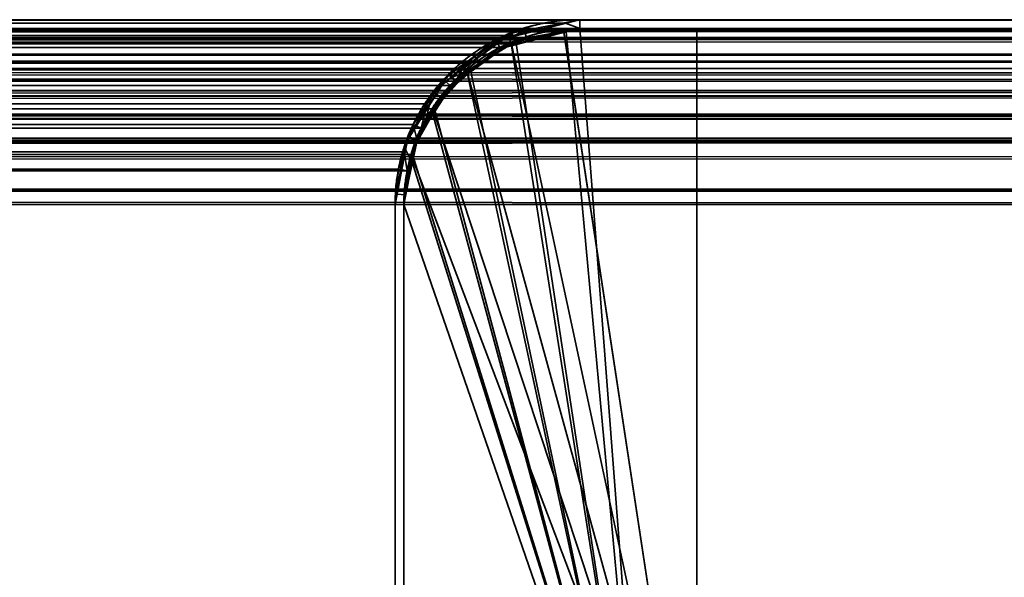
# Model space of a CAD drawing. Header units: millimetres. Extents: x -603 to 3703, y -121 to 193.
# Tile 735 of 1056: x 1967 to 1983, y 184 to 193. Entities that reach past the tile are written whole.
import ezdxf

# ---------------------------------------------------------------- set-up
doc = ezdxf.new("R2010")
doc.units = ezdxf.units.MM
doc.layers.add('152', color=7, linetype='Continuous', true_color=0xffffff)

# ---------------------------------------------------------------- blocks, each defined once
blk = doc.blocks.new('UG_SURFACE_100')
at = {"layer": '152', "color": 7, "linetype": 'Continuous', "lineweight": 35}
for points in [[(968.95, 193.234, 2078.3), (2031.058, 193.293, 2078.308), (2030.15, 193.45, 2077.4)], [(2030.15, 193.45, 2077.4), (969.85, 193.45, 2077.4), (968.95, 193.234, 2078.3)], [(2030.15, 193.45, 2077.4), (1976.15, 193.45, 2023.4), (1023.85, 193.45, 2023.4), (969.85, 193.45, 2077.4)], [(1024.098, 193.407, 2023.152), (1023.85, 193.45, 2023.4), (1976.15, 193.45, 2023.4)], [(1976.15, 193.45, 2023.4), (1975.905, 193.391, 2023.155), (1024.098, 193.407, 2023.152)], [(1024.908, 193.267, 2022.342), (1024.098, 193.407, 2023.152), (1975.905, 193.391, 2023.155)], [(1024.908, 193.267, 2022.342), (1975.905, 193.391, 2023.155), (1975.014, 193.178, 2022.264)], [(1976.15, 193.3, 2023.4), (1975.052, 193.037, 2022.302), (1975.014, 193.178, 2022.264), (1975.905, 193.391, 2023.155)], [(1975.905, 193.391, 2023.155), (1976.15, 193.45, 2023.4), (1976.15, 193.3, 2023.4)], [(2030.15, 193.3, 2077.4), (1976.15, 193.3, 2023.4), (1976.15, 193.45, 2023.4), (2030.15, 193.45, 2077.4)], [(968.121, 192.879, 2079.129), (2031.878, 192.864, 2079.129), (2031.208, 193.267, 2078.458)], [(968.422, 193.108, 2078.828), (968.121, 192.879, 2079.129), (2031.208, 193.267, 2078.458)], [(968.422, 193.108, 2078.828), (2031.208, 193.267, 2078.458), (2031.058, 193.293, 2078.308)], [(2031.058, 193.293, 2078.308), (968.95, 193.234, 2078.3), (968.422, 193.108, 2078.828)], [(968.752, 193.037, 2078.498), (969.85, 193.3, 2077.4), (2030.15, 193.3, 2077.4)], [(2030.15, 193.3, 2077.4), (2031.157, 193.126, 2078.407), (968.752, 193.037, 2078.498)], [(2030.15, 193.3, 2077.4), (969.85, 193.3, 2077.4), (1023.85, 193.3, 2023.4), (1976.15, 193.3, 2023.4)], [(1976.15, 193.3, 2023.4), (1023.85, 193.3, 2023.4), (1024.857, 193.126, 2022.393)], [(1024.857, 193.126, 2022.393), (1975.052, 193.037, 2022.302), (1976.15, 193.3, 2023.4)], [(1975.014, 193.178, 2022.264), (1024.988, 193.219, 2022.262), (1024.908, 193.267, 2022.342)], [(1024.988, 193.219, 2022.262), (1975.014, 193.178, 2022.264), (1974.722, 193.108, 2021.972)], [(1974.722, 193.108, 2021.972), (1025.813, 192.724, 2021.437), (1024.988, 193.219, 2022.262)], [(1975.052, 193.037, 2022.302), (1974.79, 192.974, 2022.04), (1974.722, 193.108, 2021.972), (1975.014, 193.178, 2022.264)], [(2032.261, 192.403, 2079.511), (967.735, 192.401, 2079.515), (968.49, 192.974, 2078.76)], [(2032.171, 192.518, 2079.421), (968.49, 192.974, 2078.76), (968.752, 193.037, 2078.498)], [(2032.171, 192.518, 2079.421), (2032.261, 192.403, 2079.511), (968.49, 192.974, 2078.76)], [(2031.157, 193.126, 2078.407), (2031.249, 193.071, 2078.499), (968.752, 193.037, 2078.498)], [(968.752, 193.037, 2078.498), (2031.249, 193.071, 2078.499), (2032.171, 192.518, 2079.421)], [(1024.857, 193.126, 2022.393), (1024.949, 193.071, 2022.301), (1975.052, 193.037, 2022.302)], [(1974.79, 192.974, 2022.04), (1024.949, 193.071, 2022.301), (1025.871, 192.518, 2021.379)], [(1974.79, 192.974, 2022.04), (1975.052, 193.037, 2022.302), (1024.949, 193.071, 2022.301)], [(1974.722, 193.108, 2021.972), (1974.195, 192.708, 2021.445), (1025.813, 192.724, 2021.437)], [(1025.871, 192.518, 2021.379), (1974.035, 192.401, 2021.285), (1974.79, 192.974, 2022.04)], [(1974.195, 192.708, 2021.445), (1974.722, 193.108, 2021.972), (1974.79, 192.974, 2022.04), (1974.035, 192.401, 2021.285)], [(2031.878, 192.864, 2079.129), (968.121, 192.879, 2079.129), (967.529, 192.43, 2079.721)], [(967.529, 192.43, 2079.721), (2032.272, 192.628, 2079.522), (2031.878, 192.864, 2079.129)], [(1025.972, 192.628, 2021.278), (1025.813, 192.724, 2021.437), (1974.195, 192.708, 2021.445)], [(1025.972, 192.628, 2021.278), (1974.195, 192.708, 2021.445), (1973.829, 192.43, 2021.079)], [(1974.035, 192.401, 2021.285), (1973.94, 192.329, 2021.19), (1973.829, 192.43, 2021.079), (1974.195, 192.708, 2021.445)], [(967.529, 192.43, 2079.721), (2032.585, 192.234, 2079.835), (2032.272, 192.628, 2079.522)], [(1025.871, 192.518, 2021.379), (1025.962, 192.403, 2021.288), (1974.035, 192.401, 2021.285)], [(1973.829, 192.43, 2021.079), (1026.458, 192.018, 2020.792), (1025.972, 192.628, 2021.278)], [(967.146, 191.599, 2080.104), (967.64, 192.329, 2079.61), (2032.763, 191.773, 2080.014)], [(967.529, 192.43, 2079.721), (967.408, 192.25, 2079.842), (2032.585, 192.234, 2079.835)], [(2032.763, 191.773, 2080.014), (967.64, 192.329, 2079.61), (967.735, 192.401, 2079.515)], [(967.735, 192.401, 2079.515), (2032.261, 192.403, 2079.511), (2032.763, 191.773, 2080.014)], [(1025.962, 192.403, 2021.288), (1973.446, 191.599, 2020.696), (1973.94, 192.329, 2021.19)], [(1973.446, 191.599, 2020.696), (1025.962, 192.403, 2021.288), (1026.464, 191.773, 2020.787)], [(1973.94, 192.329, 2021.19), (1974.035, 192.401, 2021.285), (1025.962, 192.403, 2021.288)], [(1973.829, 192.43, 2021.079), (1973.547, 192.014, 2020.797), (1026.458, 192.018, 2020.792)], [(1973.547, 192.014, 2020.797), (1973.829, 192.43, 2021.079), (1973.94, 192.329, 2021.19), (1973.446, 191.599, 2020.696)], [(2032.585, 192.234, 2079.835), (967.408, 192.25, 2079.842), (967.011, 191.664, 2080.239)], [(967.011, 191.664, 2080.239), (2032.894, 191.847, 2080.144), (2032.585, 192.234, 2079.835)], [(1026.594, 191.847, 2020.656), (1026.458, 192.018, 2020.792), (1973.547, 192.014, 2020.797)], [(1026.594, 191.847, 2020.656), (1973.547, 192.014, 2020.797), (1973.311, 191.664, 2020.561)], [(1973.446, 191.599, 2020.696), (1973.311, 191.664, 2020.561), (1973.547, 192.014, 2020.797)], [(966.933, 191.429, 2080.317), (2033.067, 191.426, 2080.317), (2032.894, 191.847, 2080.144)], [(967.011, 191.664, 2080.239), (966.933, 191.429, 2080.317), (2032.894, 191.847, 2080.144)], [(1973.311, 191.664, 2020.561), (1026.858, 191.203, 2020.392), (1026.594, 191.847, 2020.656)], [(2032.763, 191.773, 2080.014), (967.077, 191.392, 2080.173), (967.146, 191.599, 2080.104)], [(2032.763, 191.773, 2080.014), (2032.921, 191.388, 2080.171), (967.077, 191.392, 2080.173)], [(1026.464, 191.773, 2020.787), (1973.377, 191.392, 2020.627), (1973.446, 191.599, 2020.696)], [(1026.464, 191.773, 2020.787), (1026.621, 191.388, 2020.628), (1973.377, 191.392, 2020.627)], [(1973.311, 191.664, 2020.561), (1973.155, 191.194, 2020.405), (1026.858, 191.203, 2020.392)], [(1973.155, 191.194, 2020.405), (1973.311, 191.664, 2020.561), (1973.377, 191.392, 2020.627), (1973.205, 190.871, 2020.455)], [(1973.311, 191.664, 2020.561), (1973.446, 191.599, 2020.696), (1973.377, 191.392, 2020.627)], [(2033.067, 191.426, 2080.317), (966.933, 191.429, 2080.317), (966.758, 190.9, 2080.492)], [(966.758, 190.9, 2080.492), (2033.19, 191.124, 2080.44), (2033.067, 191.426, 2080.317)], [(966.905, 190.871, 2080.345), (967.077, 191.392, 2080.173), (2032.921, 191.388, 2080.171)], [(2032.921, 191.388, 2080.171), (2033.046, 191.085, 2080.296), (966.905, 190.871, 2080.345)], [(1973.205, 190.871, 2020.455), (1973.377, 191.392, 2020.627), (1026.621, 191.388, 2020.628)], [(1973.205, 190.871, 2020.455), (1026.621, 191.388, 2020.628), (1026.745, 191.085, 2020.504)], [(966.758, 190.9, 2080.492), (2033.267, 190.545, 2080.517), (2033.19, 191.124, 2080.44)], [(1026.89, 191.124, 2020.36), (1026.858, 191.203, 2020.392), (1973.155, 191.194, 2020.405)], [(1026.89, 191.124, 2020.36), (1973.155, 191.194, 2020.405), (1973.058, 190.9, 2020.308)], [(1973.058, 190.9, 2020.308), (1027, 190.3, 2020.25), (1026.89, 191.124, 2020.36)], [(1973.205, 190.871, 2020.455), (1973.058, 190.9, 2020.308), (1973.155, 191.194, 2020.405)], [(2033.046, 191.085, 2080.296), (2033.15, 190.3, 2080.4), (966.905, 190.871, 2080.345)], [(1026.745, 191.085, 2020.504), (1973.15, 190.3, 2020.4), (1973.205, 190.871, 2020.455)], [(1026.745, 191.085, 2020.504), (1026.85, 190.3, 2020.4), (1973.15, 190.3, 2020.4)], [(966.758, 190.9, 2080.492), (966.724, 190.548, 2080.526), (2033.267, 190.545, 2080.517)], [(2033.15, 190.3, 2080.4), (966.85, 190.3, 2080.4), (966.905, 190.871, 2080.345)], [(1973.058, 190.9, 2020.308), (1973, 190.3, 2020.25), (1027, 190.3, 2020.25)], [(1973, 190.3, 2020.25), (1973.058, 190.9, 2020.308), (1973.205, 190.871, 2020.455), (1973.15, 190.3, 2020.4)], [(2033.267, 190.545, 2080.517), (966.724, 190.548, 2080.526), (966.7, 190.3, 2080.55)], [(966.7, 190.3, 2080.55), (2033.3, 190.3, 2080.55), (2033.267, 190.545, 2080.517)], [(966.7, 190.3, 2080.55), (966.7, 174.45, 2080.55), (2033.3, 174.45, 2080.55), (2033.3, 190.3, 2080.55)], [(2033.15, 190.3, 2080.4), (2033.15, 174.45, 2080.4), (966.85, 174.45, 2080.4), (966.85, 190.3, 2080.4)], [(1973.15, 152.3, 2020.4), (1973.15, 190.3, 2020.4), (1026.85, 190.3, 2020.4), (1026.85, 152.3, 2020.4)], [(1027, 152.3, 2020.25), (1027, 190.3, 2020.25), (1973, 190.3, 2020.25), (1973, 152.3, 2020.25)], [(1973.15, 190.3, 2020.4), (1973.15, 152.3, 2020.4), (1973, 152.3, 2020.25), (1973, 190.3, 2020.25)]]:
    blk.add_3dface(points, dxfattribs=at)
blk = doc.blocks.new('UG_SURFACE_101')
at = {"layer": '152', "color": 14, "linetype": 'Continuous', "lineweight": 35}
for points in [[(1021.85, 193.3, 2025.4), (1021.85, 178.3, 2025.4), (1978.15, 178.3, 2025.4), (1978.15, 193.3, 2025.4)], [(1978.15, 193.3, 2025.4), (1976.15, 193.3, 2023.4), (1023.85, 193.3, 2023.4), (1021.85, 193.3, 2025.4)], [(1024.086, 193.259, 2023.164), (1023.85, 193.3, 2023.4), (1976.15, 193.3, 2023.4)], [(1976.15, 193.3, 2023.4), (1975.917, 193.244, 2023.167), (1024.086, 193.259, 2023.164)], [(1024.857, 193.126, 2022.393), (1024.086, 193.259, 2023.164), (1975.917, 193.244, 2023.167)], [(1024.857, 193.126, 2022.393), (1975.917, 193.244, 2023.167), (1975.068, 193.041, 2022.318)], [(1977.3, 178.3, 2024.55), (1975.068, 193.041, 2022.318), (1975.917, 193.244, 2023.167)], [(1977.3, 178.3, 2024.55), (1975.917, 193.244, 2023.167), (1976.15, 193.3, 2023.4)], [(1976.15, 193.3, 2023.4), (1978.15, 193.3, 2025.4), (1978.15, 178.3, 2025.4), (1977.3, 178.3, 2024.55)], [(1975.068, 193.041, 2022.318), (1024.934, 193.08, 2022.316), (1024.857, 193.126, 2022.393)], [(1024.934, 193.08, 2022.316), (1975.068, 193.041, 2022.318), (1974.79, 192.974, 2022.04)], [(1974.79, 192.974, 2022.04), (1025.72, 192.608, 2021.531), (1024.934, 193.08, 2022.316)], [(1974.79, 192.974, 2022.04), (1974.288, 192.593, 2021.538), (1025.72, 192.608, 2021.531)], [(1974.288, 192.593, 2021.538), (1974.79, 192.974, 2022.04), (1975.068, 193.041, 2022.318), (1977.3, 178.3, 2024.55)], [(1025.871, 192.518, 2021.379), (1025.72, 192.608, 2021.531), (1974.288, 192.593, 2021.538)], [(1025.871, 192.518, 2021.379), (1974.288, 192.593, 2021.538), (1973.94, 192.329, 2021.19)], [(1973.94, 192.329, 2021.19), (1026.334, 191.936, 2020.916), (1025.871, 192.518, 2021.379)], [(1973.671, 191.932, 2020.921), (1973.94, 192.329, 2021.19), (1974.288, 192.593, 2021.538), (1977.3, 178.3, 2024.55)], [(1973.94, 192.329, 2021.19), (1973.671, 191.932, 2020.921), (1026.334, 191.936, 2020.916)], [(1026.464, 191.773, 2020.787), (1026.334, 191.936, 2020.916), (1973.671, 191.932, 2020.921)], [(1026.464, 191.773, 2020.787), (1973.671, 191.932, 2020.921), (1973.446, 191.599, 2020.696)], [(1973.298, 191.152, 2020.548), (1973.446, 191.599, 2020.696), (1973.671, 191.932, 2020.921), (1977.3, 178.3, 2024.55)], [(1973.446, 191.599, 2020.696), (1026.715, 191.16, 2020.535), (1026.464, 191.773, 2020.787)], [(1973.446, 191.599, 2020.696), (1973.298, 191.152, 2020.548), (1026.715, 191.16, 2020.535)], [(1026.745, 191.085, 2020.504), (1026.715, 191.16, 2020.535), (1973.298, 191.152, 2020.548)], [(1026.745, 191.085, 2020.504), (1973.298, 191.152, 2020.548), (1973.205, 190.871, 2020.455)], [(1977.3, 178.3, 2024.55), (1973.15, 190.3, 2020.4), (1973.205, 190.871, 2020.455), (1973.298, 191.152, 2020.548)], [(1973.205, 190.871, 2020.455), (1026.85, 190.3, 2020.4), (1026.745, 191.085, 2020.504)], [(1973.205, 190.871, 2020.455), (1973.15, 190.3, 2020.4), (1026.85, 190.3, 2020.4)], [(1026.85, 152.15, 2020.4), (1026.85, 190.3, 2020.4), (1973.15, 190.3, 2020.4), (1973.15, 152.15, 2020.4)], [(1973.15, 152.15, 2020.4), (1973.15, 190.3, 2020.4), (1977.3, 178.3, 2024.55)]]:
    blk.add_3dface(points, dxfattribs=at)
blk = doc.blocks.new('UG_SURFACE_102')
at = {"layer": '152', "color": 14, "linetype": 'Continuous', "lineweight": 35}
for points in [[(968.49, 192.974, 2078.76), (2031.157, 193.126, 2078.407), (2031.014, 193.151, 2078.264)], [(2031.014, 193.151, 2078.264), (968.993, 193.095, 2078.257), (968.49, 192.974, 2078.76)], [(968.993, 193.095, 2078.257), (2031.014, 193.151, 2078.264), (2030.15, 193.3, 2077.4)], [(2030.15, 193.3, 2077.4), (969.85, 193.3, 2077.4), (968.993, 193.095, 2078.257)], [(2030.15, 193.3, 2077.4), (2028.15, 193.3, 2075.4), (971.85, 193.3, 2075.4), (969.85, 193.3, 2077.4)], [(2028.15, 174.45, 2075.4), (971.85, 174.45, 2075.4), (971.85, 193.3, 2075.4), (2028.15, 193.3, 2075.4)], [(968.203, 192.756, 2079.047), (2031.796, 192.742, 2079.046), (2031.157, 193.126, 2078.407)], [(968.49, 192.974, 2078.76), (968.203, 192.756, 2079.047), (2031.157, 193.126, 2078.407)], [(2031.796, 192.742, 2079.046), (968.203, 192.756, 2079.047), (967.64, 192.329, 2079.61)], [(967.64, 192.329, 2079.61), (2032.171, 192.518, 2079.421), (2031.796, 192.742, 2079.046)], [(967.64, 192.329, 2079.61), (2032.47, 192.142, 2079.719), (2032.171, 192.518, 2079.421)], [(967.64, 192.329, 2079.61), (967.524, 192.158, 2079.726), (2032.47, 192.142, 2079.719)], [(2032.47, 192.142, 2079.719), (967.524, 192.158, 2079.726), (967.146, 191.599, 2080.104)], [(967.146, 191.599, 2080.104), (2032.763, 191.773, 2080.014), (2032.47, 192.142, 2079.719)], [(967.072, 191.376, 2080.178), (2032.928, 191.372, 2080.178), (2032.763, 191.773, 2080.014)], [(967.146, 191.599, 2080.104), (967.072, 191.376, 2080.178), (2032.763, 191.773, 2080.014)], [(2032.928, 191.372, 2080.178), (967.072, 191.376, 2080.178), (966.905, 190.871, 2080.345)], [(966.905, 190.871, 2080.345), (2033.046, 191.085, 2080.296), (2032.928, 191.372, 2080.178)], [(966.905, 190.871, 2080.345), (2033.119, 190.533, 2080.369), (2033.046, 191.085, 2080.296)], [(966.905, 190.871, 2080.345), (966.873, 190.537, 2080.377), (2033.119, 190.533, 2080.369)], [(2033.119, 190.533, 2080.369), (966.873, 190.537, 2080.377), (966.85, 190.3, 2080.4)], [(966.85, 190.3, 2080.4), (2033.15, 190.3, 2080.4), (2033.119, 190.533, 2080.369)], [(966.85, 190.3, 2080.4), (966.85, 174.45, 2080.4), (2033.15, 174.45, 2080.4), (2033.15, 190.3, 2080.4)]]:
    blk.add_3dface(points, dxfattribs=at)
blk = doc.blocks.new('UG_SURFACE_103')
at = {"layer": '152', "color": 41, "linetype": 'Continuous', "lineweight": 35}
for points in [[(971.85, 193.3, 2075.4), (971.85, 178.3, 2075.4), (2028.15, 178.3, 2075.4), (2028.15, 193.3, 2075.4)], [(2028.15, 193.3, 2075.4), (1978.15, 193.3, 2025.4), (1021.85, 193.3, 2025.4), (971.85, 193.3, 2075.4)], [(1021.85, 178.3, 2025.4), (1021.85, 193.3, 2025.4), (1978.15, 193.3, 2025.4), (1978.15, 178.3, 2025.4)], [(1978.15, 193.3, 2025.4), (2028.15, 193.3, 2075.4), (2028.15, 178.3, 2075.4), (1978.15, 178.3, 2025.4)]]:
    blk.add_3dface(points, dxfattribs=at)
blk = doc.blocks.new('UG_SURFACE_104')
at = {"layer": '152', "color": 14, "linetype": 'Continuous', "lineweight": 35}
for points in [[(1978.15, 178.3, -5.75), (1974.983, 193.059, -5.75), (1975.002, 193.072, -5.75), (1975.88, 193.246, -5.75)], [(1975.88, 193.246, -5.75), (1975.002, 193.072, -5.75), (1974.988, 193.003, 2022.238)], [(1974.988, 193.003, 2022.238), (1975.879, 193.231, 2023.129), (1975.88, 193.246, -5.75)], [(1975.879, 193.231, 2023.129), (1974.988, 193.003, 2022.238), (1977.3, 178.3, 2024.55), (1978.15, 178.3, 2025.4)], [(1976.15, 193.3, -5.75), (1975.88, 193.246, -5.75), (1975.879, 193.231, 2023.129)], [(1975.879, 193.231, 2023.129), (1976.15, 193.3, 2023.4), (1976.15, 193.3, -5.75)], [(1978.15, 178.3, 2025.4), (1978.15, 193.3, 2025.4), (1976.15, 193.3, 2023.4), (1975.879, 193.231, 2023.129)], [(1975.88, 193.246, -5.75), (1976.15, 193.3, -5.75), (1978.15, 193.3, -5.75), (1978.15, 178.3, -5.75)], [(1978.15, 193.3, 2025.4), (1978.15, 193.3, -5.75), (1976.15, 193.3, -5.75), (1976.15, 193.3, 2023.4)], [(1978.15, 193.3, 2025.4), (1978.15, 178.3, 2025.4), (1978.15, 178.3, -5.75), (1978.15, 193.3, -5.75)], [(1974.983, 193.059, -5.75), (1974.229, 192.555, -5.75), (1974.237, 192.521, 2021.487)], [(1974.229, 192.555, -5.75), (1974.983, 193.059, -5.75), (1978.15, 178.3, -5.75)], [(1974.237, 192.521, 2021.487), (1974.711, 192.933, 2021.961), (1974.983, 193.059, -5.75)], [(1977.3, 178.3, 2024.55), (1974.988, 193.003, 2022.238), (1974.711, 192.933, 2021.961), (1974.237, 192.521, 2021.487)], [(1974.711, 192.933, 2021.961), (1974.988, 193.003, 2022.238), (1974.983, 193.059, -5.75)], [(1975.002, 193.072, -5.75), (1974.983, 193.059, -5.75), (1974.988, 193.003, 2022.238)], [(1974.229, 192.555, -5.75), (1974.029, 192.421, -5.75), (1973.636, 191.882, 2020.886)], [(1973.636, 191.882, 2020.886), (1973.748, 192.097, 2020.998), (1974.229, 192.555, -5.75)], [(1977.3, 178.3, 2024.55), (1974.237, 192.521, 2021.487), (1973.748, 192.097, 2020.998), (1973.636, 191.882, 2020.886)], [(1973.662, 191.873, -5.75), (1974.029, 192.421, -5.75), (1974.229, 192.555, -5.75), (1978.15, 178.3, -5.75)], [(1973.748, 192.097, 2020.998), (1974.237, 192.521, 2021.487), (1974.229, 192.555, -5.75)], [(1974.029, 192.421, -5.75), (1973.662, 191.873, -5.75), (1973.636, 191.882, 2020.886)], [(1973.636, 191.882, 2020.886), (1973.298, 191.232, 2020.548), (1973.274, 191.077, 2020.524), (1977.3, 178.3, 2024.55)], [(1973.298, 191.232, 2020.548), (1973.636, 191.882, 2020.886), (1973.662, 191.873, -5.75)], [(1973.298, 191.232, 2020.548), (1973.662, 191.873, -5.75), (1973.378, 191.448, -5.75)], [(1973.304, 191.073, -5.75), (1973.378, 191.448, -5.75), (1973.662, 191.873, -5.75), (1978.15, 178.3, -5.75)], [(1973.378, 191.448, -5.75), (1973.304, 191.073, -5.75), (1973.274, 191.077, 2020.524)], [(1973.274, 191.077, 2020.524), (1973.298, 191.232, 2020.548), (1973.378, 191.448, -5.75)], [(1973.15, 190.3, 2020.4), (1973.274, 191.077, 2020.524), (1973.304, 191.073, -5.75)], [(1973.274, 191.077, 2020.524), (1973.15, 190.3, 2020.4), (1977.3, 178.3, 2024.55)], [(1973.304, 191.073, -5.75), (1973.15, 190.3, -5.75), (1973.15, 190.3, 2020.4)], [(1978.15, 178.3, -5.75), (1977.3, 178.3, -5.75), (1973.15, 190.3, -5.75), (1973.304, 191.073, -5.75)], [(1973.15, 152.15, 2020.4), (1973.15, 190.3, 2020.4), (1973.15, 190.3, -5.75), (1973.15, 152.15, -5.75)], [(1973.15, 152.15, -5.75), (1973.15, 190.3, -5.75), (1977.3, 178.3, -5.75)], [(1977.3, 178.3, 2024.55), (1973.15, 190.3, 2020.4), (1973.15, 152.15, 2020.4)]]:
    blk.add_3dface(points, dxfattribs=at)
blk = doc.blocks.new('UG_SURFACE_105')
at = {"layer": '152', "color": 7, "linetype": 'Continuous', "lineweight": 35}
for points in [[(1976.15, 193.45, 2023.4), (1975, 193.156, 2022.25), (1975.143, 193.126, 2022.393), (1976.15, 193.3, 2023.4)], [(1976.15, 193.45, -5.75), (1975.204, 193.263, -5.75), (1975, 193.156, 2022.25)], [(1975, 193.156, 2022.25), (1976.15, 193.45, 2023.4), (1976.15, 193.45, -5.75)], [(1976.15, 193.3, -5.75), (1975.251, 193.114, -5.75), (1975.204, 193.263, -5.75), (1976.15, 193.45, -5.75)], [(2030.15, 193.45, 2077.4), (2030.15, 193.45, -5.75), (1976.15, 193.45, -5.75), (1976.15, 193.45, 2023.4)], [(1976.15, 193.45, -5.75), (2030.15, 193.45, -5.75), (2030.15, 193.3, -5.75), (1976.15, 193.3, -5.75)], [(1976.15, 193.3, 2023.4), (2030.15, 193.3, 2077.4), (2030.15, 193.45, 2077.4), (1976.15, 193.45, 2023.4)], [(1974.992, 193.221, -5.75), (1974.951, 193.213, -5.75), (1973.949, 192.466, 2021.199)], [(1973.949, 192.466, 2021.199), (1974.639, 193.064, 2021.889), (1974.992, 193.221, -5.75)], [(1974.951, 193.213, -5.75), (1974.364, 192.822, -5.75), (1973.949, 192.466, 2021.199)], [(1974.129, 192.518, 2021.379), (1975.051, 193.071, 2022.301), (1975, 193.156, 2022.25), (1974.639, 193.064, 2021.889)], [(1974.97, 193.055, -5.75), (1974.448, 192.704, -5.75), (1974.364, 192.822, -5.75), (1974.951, 193.213, -5.75)], [(1974.639, 193.064, 2021.889), (1975, 193.156, 2022.25), (1974.992, 193.221, -5.75)], [(1975.049, 193.072, -5.75), (1974.97, 193.055, -5.75), (1974.951, 193.213, -5.75), (1974.992, 193.221, -5.75)], [(1974.992, 193.221, -5.75), (1975.204, 193.263, -5.75), (1975.251, 193.114, -5.75), (1975.049, 193.072, -5.75)], [(1975.204, 193.263, -5.75), (1974.992, 193.221, -5.75), (1975, 193.156, 2022.25)], [(1975.051, 193.071, 2022.301), (1975.143, 193.126, 2022.393), (1975, 193.156, 2022.25)], [(1975.251, 193.114, -5.75), (1976.15, 193.3, 2023.4), (1975.143, 193.126, 2022.393)], [(1975.251, 193.114, -5.75), (1976.15, 193.3, -5.75), (1976.15, 193.3, 2023.4)], [(2030.15, 193.3, 2077.4), (1976.15, 193.3, 2023.4), (1976.15, 193.3, -5.75), (2030.15, 193.3, -5.75)], [(1974.639, 193.064, 2021.889), (1973.949, 192.466, 2021.199), (1974.129, 192.518, 2021.379)], [(1974.448, 192.704, -5.75), (1975.051, 193.071, 2022.301), (1974.129, 192.518, 2021.379)], [(1975.051, 193.071, 2022.301), (1974.448, 192.704, -5.75), (1974.97, 193.055, -5.75)], [(1974.97, 193.055, -5.75), (1975.049, 193.072, -5.75), (1975.051, 193.071, 2022.301)], [(1975.143, 193.126, 2022.393), (1975.049, 193.072, -5.75), (1975.251, 193.114, -5.75)], [(1975.143, 193.126, 2022.393), (1975.051, 193.071, 2022.301), (1975.049, 193.072, -5.75)], [(1973.923, 192.527, -5.75), (1974.364, 192.822, -5.75), (1974.448, 192.704, -5.75), (1974.029, 192.421, -5.75)], [(1974.364, 192.822, -5.75), (1973.923, 192.527, -5.75), (1973.949, 192.466, 2021.199)], [(1974.129, 192.518, 2021.379), (1974.029, 192.421, -5.75), (1974.448, 192.704, -5.75)], [(1973.923, 192.527, -5.75), (1973.699, 192.185, -5.75), (1973.24, 191.44, 2020.49)], [(1973.24, 191.44, 2020.49), (1973.628, 192.187, 2020.878), (1973.923, 192.527, -5.75)], [(1973.949, 192.466, 2021.199), (1973.628, 192.187, 2020.878), (1973.536, 191.773, 2020.787), (1974.039, 192.404, 2021.289)], [(1973.628, 192.187, 2020.878), (1973.949, 192.466, 2021.199), (1973.923, 192.527, -5.75)], [(1974.029, 192.421, -5.75), (1973.816, 192.095, -5.75), (1973.699, 192.185, -5.75), (1973.923, 192.527, -5.75)], [(1974.039, 192.404, 2021.289), (1974.129, 192.518, 2021.379), (1973.949, 192.466, 2021.199)], [(1974.129, 192.518, 2021.379), (1974.039, 192.404, 2021.289), (1974.029, 192.421, -5.75)], [(1973.816, 192.095, -5.75), (1974.039, 192.404, 2021.289), (1973.536, 191.773, 2020.787)], [(1973.816, 192.095, -5.75), (1974.029, 192.421, -5.75), (1974.039, 192.404, 2021.289)], [(1973.223, 191.458, -5.75), (1973.699, 192.185, -5.75), (1973.816, 192.095, -5.75), (1973.364, 191.402, -5.75)], [(1973.699, 192.185, -5.75), (1973.223, 191.458, -5.75), (1973.24, 191.44, 2020.49)], [(1973.379, 191.389, 2020.629), (1973.536, 191.773, 2020.787), (1973.628, 192.187, 2020.878), (1973.24, 191.44, 2020.49)], [(1973.536, 191.773, 2020.787), (1973.364, 191.402, -5.75), (1973.816, 192.095, -5.75)], [(1973.536, 191.773, 2020.787), (1973.379, 191.389, 2020.629), (1973.364, 191.402, -5.75)], [(1973.223, 191.458, -5.75), (1973.217, 191.45, -5.75), (1973, 190.3, 2020.25)], [(1973, 190.3, 2020.25), (1973.156, 191.279, 2020.406), (1973.223, 191.458, -5.75)], [(1973.156, 191.279, 2020.406), (1973.24, 191.44, 2020.49), (1973.223, 191.458, -5.75)], [(1973.364, 191.402, -5.75), (1973.36, 191.396, -5.75), (1973.217, 191.45, -5.75), (1973.223, 191.458, -5.75)], [(1973, 190.3, 2020.25), (1973.217, 191.45, -5.75), (1973.204, 191.379, -5.75)], [(1973, 190.3, 2020.25), (1973.204, 191.379, -5.75), (1973.032, 190.472, -5.75)], [(1973.347, 191.327, -5.75), (1973.181, 190.463, -5.75), (1973.032, 190.472, -5.75), (1973.204, 191.379, -5.75)], [(1973.24, 191.44, 2020.49), (1973.156, 191.279, 2020.406), (1973.255, 191.085, 2020.504), (1973.379, 191.389, 2020.629)], [(1973.379, 191.389, 2020.629), (1973.181, 190.463, -5.75), (1973.347, 191.327, -5.75)], [(1973.181, 190.463, -5.75), (1973.379, 191.389, 2020.629), (1973.255, 191.085, 2020.504)], [(1973.36, 191.396, -5.75), (1973.347, 191.327, -5.75), (1973.204, 191.379, -5.75), (1973.217, 191.45, -5.75)], [(1973.347, 191.327, -5.75), (1973.36, 191.396, -5.75), (1973.379, 191.389, 2020.629)], [(1973.36, 191.396, -5.75), (1973.364, 191.402, -5.75), (1973.379, 191.389, 2020.629)], [(1973.15, 190.3, 2020.4), (1973.255, 191.085, 2020.504), (1973.156, 191.279, 2020.406), (1973, 190.3, 2020.25)], [(1973.255, 191.085, 2020.504), (1973.15, 190.3, -5.75), (1973.181, 190.463, -5.75)], [(1973.255, 191.085, 2020.504), (1973.15, 190.3, 2020.4), (1973.15, 190.3, -5.75)], [(1973.181, 190.463, -5.75), (1973.15, 190.3, -5.75), (1973, 190.3, -5.75), (1973.032, 190.472, -5.75)], [(1973.032, 190.472, -5.75), (1973, 190.3, -5.75), (1973, 190.3, 2020.25)], [(1973, 190.3, 2020.25), (1973, 152.3, 2020.25), (1973.15, 152.3, 2020.4), (1973.15, 190.3, 2020.4)], [(1973, 152.3, -5.75), (1973, 190.3, -5.75), (1973.15, 190.3, -5.75), (1973.15, 152.3, -5.75)], [(1973, 152.3, 2020.25), (1973, 190.3, 2020.25), (1973, 190.3, -5.75), (1973, 152.3, -5.75)], [(1973.15, 152.3, -5.75), (1973.15, 190.3, -5.75), (1973.15, 190.3, 2020.4), (1973.15, 152.3, 2020.4)]]:
    blk.add_3dface(points, dxfattribs=at)
blk = doc.blocks.new('UG_SURFACE_106')
at = {"layer": '152', "color": 41, "linetype": 'Continuous', "lineweight": 35}
for points in [[(1978.15, 178.3, 2025.4), (1978.15, 193.3, 2025.4), (1978.15, 193.3, -5.75), (1978.15, 178.3, -5.75)], [(2028.15, 193.3, 2075.4), (2028.15, 193.3, -5.75), (1978.15, 193.3, -5.75), (1978.15, 193.3, 2025.4)], [(2028.15, 178.3, -5.75), (1978.15, 178.3, -5.75), (1978.15, 193.3, -5.75), (2028.15, 193.3, -5.75)], [(1978.15, 178.3, 2025.4), (2028.15, 178.3, 2075.4), (2028.15, 193.3, 2075.4), (1978.15, 193.3, 2025.4)]]:
    blk.add_3dface(points, dxfattribs=at)

msp = doc.modelspace()

# ---------------------------------------------------------------- linework, layer by layer
at = {"layer": '152', "color": 7, "linetype": 'Continuous', "lineweight": 35}
for p, q in [((969.85, 193.45, 2077.4), (2030.15, 193.45, 2077.4)), ((1023.85, 193.45, 2023.4), (1976.15, 193.45, 2023.4)), ((2030.15, 193.45, 2077.4), (1976.15, 193.45, 2023.4)), ((2030.15, 193.45, -5.75), (1976.15, 193.45, -5.75)), ((1976.15, 193.45, 2023.4), (1976.15, 193.45, -5.75)), ((1976.15, 193.45, 2023.4), (2030.15, 193.45, 2077.4)), ((1023.85, 193.3, 2023.4), (1976.15, 193.3, 2023.4)), ((1976.15, 193.3, 2023.4), (2030.15, 193.3, 2077.4)), ((2030.15, 193.3, 2077.4), (1976.15, 193.3, 2023.4)), ((2030.15, 193.3, -5.75), (1976.15, 193.3, -5.75)), ((1976.15, 193.3, 2023.4), (1976.15, 193.3, -5.75)), ((966.7, 190.3, 2080.55), (2033.3, 190.3, 2080.55)), ((966.85, 190.3, 2080.4), (2033.15, 190.3, 2080.4)), ((1027, 190.3, 2020.25), (1973, 190.3, 2020.25)), ((1973, 190.3, 2020.25), (1973, 190.3, -5.75)), ((1973, 152.3, -5.75), (1973, 190.3, -5.75)), ((1973, 190.3, 2020.25), (1973, 152.3, 2020.25)), ((1973, 190.3, 2020.25), (1973, 152.3, 2020.25)), ((1973.15, 152.3, -5.75), (1973.15, 190.3, -5.75)), ((1973.15, 190.3, 2020.4), (1973.15, 152.3, 2020.4)), ((1973.15, 190.3, 2020.4), (1973.15, 152.3, 2020.4))]:
    msp.add_line(p, q, dxfattribs=at)
at = {"layer": '152', "color": 14, "linetype": 'Continuous', "lineweight": 35}
for p, q in [((969.85, 193.3, 2077.4), (2030.15, 193.3, 2077.4)), ((971.85, 193.3, 2075.4), (2028.15, 193.3, 2075.4)), ((1021.85, 193.3, 2025.4), (1978.15, 193.3, 2025.4)), ((1023.85, 193.3, 2023.4), (1976.15, 193.3, 2023.4)), ((1976.15, 193.3, 2023.4), (1976.15, 193.3, -5.75)), ((1978.15, 193.3, 2025.4), (1976.15, 193.3, 2023.4)), ((1976.15, 193.3, -5.75), (1978.15, 193.3, -5.75)), ((1976.15, 193.3, 2023.4), (1978.15, 193.3, 2025.4)), ((1978.15, 178.3, -5.75), (1978.15, 193.3, -5.75)), ((1978.15, 178.3, 2025.4), (1978.15, 193.3, 2025.4)), ((1978.15, 178.3, 2025.4), (1978.15, 193.3, 2025.4)), ((1978.15, 193.3, 2025.4), (1978.15, 193.3, -5.75)), ((966.85, 190.3, 2080.4), (2033.15, 190.3, 2080.4)), ((1026.85, 190.3, 2020.4), (1973.15, 190.3, 2020.4)), ((1973.15, 190.3, 2020.4), (1973.15, 152.15, 2020.4)), ((1973.15, 190.3, 2020.4), (1973.15, 152.15, 2020.4)), ((1973.15, 190.3, -5.75), (1973.15, 152.15, -5.75)), ((1973.15, 190.3, 2020.4), (1973.15, 190.3, -5.75))]:
    msp.add_line(p, q, dxfattribs=at)
at = {"layer": '152', "color": 41, "linetype": 'Continuous', "lineweight": 35}
for p, q in [((971.85, 193.3, 2075.4), (2028.15, 193.3, 2075.4)), ((1021.85, 193.3, 2025.4), (1978.15, 193.3, 2025.4)), ((1978.15, 193.3, 2025.4), (1978.15, 178.3, 2025.4)), ((1978.15, 193.3, -5.75), (2028.15, 193.3, -5.75)), ((1978.15, 193.3, -5.75), (1978.15, 178.3, -5.75)), ((1978.15, 193.3, 2025.4), (1978.15, 178.3, 2025.4)), ((1978.15, 193.3, 2025.4), (1978.15, 193.3, -5.75)), ((1978.15, 193.3, 2025.4), (2028.15, 193.3, 2075.4)), ((2028.15, 193.3, 2075.4), (1978.15, 193.3, 2025.4))]:
    msp.add_line(p, q, dxfattribs=at)
at = {"layer": '152', "color": 14, "linetype": 'Continuous', "lineweight": 35}
msp.add_arc((1976.15, 190.3, -5.75), 3, 90, 180, dxfattribs=at)
at = {"layer": '152', "color": 7, "linetype": 'Continuous', "lineweight": 35}
for points in [[(1973, 190.3, 2020.25), (1973, 193.45, 2020.25), (1976.15, 193.45, 2023.4)], [(1976.15, 193.45, -5.75), (1973, 193.45, -5.75), (1973, 190.3, -5.75)]]:
    msp.add_rational_spline(points, [1, 0.707106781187, 1], degree=2, dxfattribs=at)
for points, knots in [([(1976.15, 193.45, 2023.4), (1975.437, 193.45, 2022.687), (1974.728, 193.221, 2021.978), (1973.818, 192.454, 2021.068), (1973.541, 192.124, 2020.791), (1973.127, 191.299, 2020.377), (1973, 190.808, 2020.25), (1973, 190.3, 2020.25)], [0, 0, 0, 0, 0.5, 0.5, 0.75, 0.75, 1, 1, 1, 1]), ([(1976.15, 193.3, -5.75), (1975.362, 193.3, -5.75), (1974.584, 192.977, -5.75), (1973.473, 191.866, -5.75), (1973.15, 191.088, -5.75), (1973.15, 190.3, -5.75)], [0, 0, 0, 0, 0.5, 0.5, 1, 1, 1, 1]), ([(1976.15, 193.3, 2023.4), (1975.471, 193.3, 2022.721), (1974.796, 193.082, 2022.046), (1973.929, 192.352, 2021.179), (1973.665, 192.037, 2020.915), (1973.271, 191.251, 2020.521), (1973.15, 190.784, 2020.4), (1973.15, 190.3, 2020.4)], [0, 0, 0, 0, 0.5, 0.5, 0.75, 0.75, 1, 1, 1, 1]), ([(1973.15, 190.3, 2020.4), (1973.15, 190.784, 2020.4), (1973.271, 191.249, 2020.521), (1973.662, 192.032, 2020.912), (1973.924, 192.347, 2021.174), (1974.796, 193.083, 2022.046), (1975.472, 193.3, 2022.722), (1976.15, 193.3, 2023.4)], [0, 0, 0, 0, 0.25, 0.25, 0.5, 0.5, 1, 1, 1, 1])]:
    msp.add_open_spline(points, degree=3, knots=knots, dxfattribs=at)
for points, degree in [([(1976.15, 193.3, -5.75), (1976.15, 193.45, -5.75)], 1), ([(969.85, 193.3, 2077.4), (1323.283, 193.3, 2077.4), (1676.717, 193.3, 2077.4), (2030.15, 193.3, 2077.4)], 3), ([(1026.85, 190.3, 2020.4), (1342.283, 190.3, 2020.4), (1657.717, 190.3, 2020.4), (1973.15, 190.3, 2020.4)], 3), ([(1973, 190.3, -5.75), (1973.15, 190.3, -5.75)], 1), ([(1973.15, 190.3, 2020.4), (1973.15, 190.3, 1345.017), (1973.15, 190.3, 669.633), (1973.15, 190.3, -5.75)], 3)]:
    msp.add_open_spline(points, degree=degree, dxfattribs=at)
at = {"layer": '152', "color": 14, "linetype": 'Continuous', "lineweight": 35}
msp.add_open_spline([(1976.15, 193.3, 2023.4), (1975.471, 193.3, 2022.721), (1974.796, 193.082, 2022.046), (1973.929, 192.352, 2021.179), (1973.665, 192.037, 2020.915), (1973.271, 191.251, 2020.521), (1973.15, 190.784, 2020.4), (1973.15, 190.3, 2020.4)], degree=3, knots=[0, 0, 0, 0, 0.5, 0.5, 0.75, 0.75, 1, 1, 1, 1], dxfattribs=at)
msp.add_rational_spline([(1973.15, 190.3, 2020.4), (1973.15, 193.3, 2020.4), (1976.15, 193.3, 2023.4)], [1, 0.707106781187, 1], degree=2, dxfattribs=at)

# ---------------------------------------------------------------- block references
at = {"layer": '152', "color": 7, "linetype": 'Continuous', "lineweight": 35}
for name in ['UG_SURFACE_100', 'UG_SURFACE_105']:
    msp.add_blockref(name, (0, 0), dxfattribs=at)
at = {"layer": '152', "color": 14, "linetype": 'Continuous', "lineweight": 35}
for name in ['UG_SURFACE_102', 'UG_SURFACE_101', 'UG_SURFACE_104']:
    msp.add_blockref(name, (0, 0), dxfattribs=at)
at = {"layer": '152', "color": 41, "linetype": 'Continuous', "lineweight": 35}
for name in ['UG_SURFACE_103', 'UG_SURFACE_106']:
    msp.add_blockref(name, (0, 0), dxfattribs=at)

doc.saveas('drawing.dxf')
